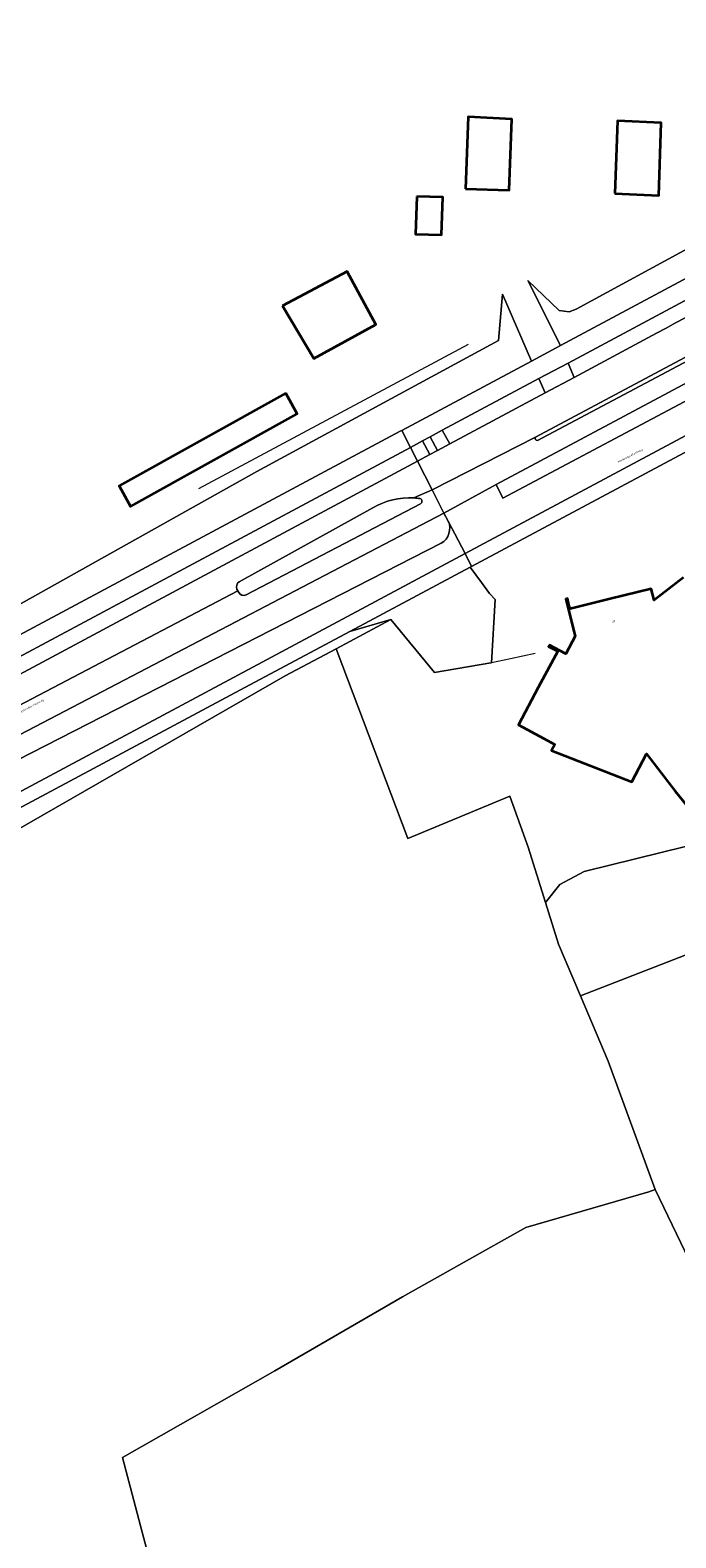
# Model space of a CAD drawing. Header units: metres. Extents: x 197700 to 204338, y 317132 to 325229.
# Tile 526 of 656: x 201673 to 201785, y 319827 to 320090. Entities that reach past the tile are written whole.
import ezdxf
from ezdxf.enums import TextEntityAlignment as Align

# ---------------------------------------------------------------- set-up
doc = ezdxf.new("R2010")
doc.units = ezdxf.units.M
for name, color, linetype, lineweight in [('B-WE-GR-BEPLANTING_CULTUUR_BOSPLANTSOEN-GV', 90, 'Continuous', 18), ('B-WE-GR-GRAS-GV', 60, 'Continuous', 13), ('B-WE-IE-TERREINAFSCHEIDING_KUNSTMATIG_HEKWERK-G', 20, 'IE-TERREINAFSCHEIDING-KUNSTMATIG', 18), ('B-WE-IE-TERREINAFSCHEIDING_KUNSTMATIG_MUUR-G', 90, 'IE-TERREINAFSCHEIDING-KUNSTMATIG-DICHT', 18), ('B-WE-OG-BEBOUWING-GV', 7, 'Continuous', 35), ('B-WE-OG-BEBOUWING-T18', 10, 'Continuous', 18), ('B-WE-OG-TERREIN_CULTUURSCHEIDING-GV', 7, 'Continuous', 18), ('B-WE-OG-TERREIN_ERF-GV', 7, 'Continuous', 18), ('B-WE-OG-TOPOGRAFIE-T18', 10, 'Continuous', 18), ('B-WE-VH-VERHARDING_ASFALT-GV', 252, 'Continuous', 18), ('B-WE-VH-VERHARDING_BETONSTRAATSTEEN-GV', 252, 'Continuous', 18), ('B-WE-VH-VERHARDING_GESLOTEN-GV', 252, 'Continuous', 18), ('B-WE-VH-VERHARDING_OPEN-GV', 252, 'Continuous', 18), ('B-WE-VH-VERHARDING_TEGEL-GV', 252, 'Continuous', 18)]:
    doc.layers.add(name, color=color, linetype=linetype, lineweight=lineweight)
doc.styles.add('NLCS-ISO-M200-T18', font='NLCS-ISO.ttf', dxfattribs={"height": 0.36})
doc.linetypes.add('IE-TERREINAFSCHEIDING-KUNSTMATIG', pattern='A,4,[82,NLCS.SHX,S=0.75,R=90,X=0,Y=0],4,-2', length=10)
doc.linetypes.add('IE-TERREINAFSCHEIDING-KUNSTMATIG-DICHT', pattern='A,8,-1,[82,NLCS.SHX,S=0.75,R=90,X=0,Y=0],-1', length=10)

msp = doc.modelspace()

# ---------------------------------------------------------------- linework, layer by layer
at = {"layer": 'B-WE-GR-BEPLANTING_CULTUUR_BOSPLANTSOEN-GV'}
for points in [[(201884.293, 320085.33), (201871.919, 320087.847), (201858.58, 320084.135), (201851.292, 320081.739), (201839.236, 320076.881), (201829.116, 320072.889), (201817.635, 320067.708), (201798.844, 320058.055), (201788.701, 320052.567), (201767.965, 320041.347), (201766.755, 320040.897), (201765.054, 320041.104), (201759.601, 320046.314), (201765.261, 320034.999)], [(201765.261, 320034.999), (201791.615, 320049.095)], [(201826.996, 319957.669), (201769.39, 319943.431), (201765.137, 319941.181), (201762.626, 319938.046), (201764.894, 319930.807), (201768.73, 319921.767)], [(201799.938, 319933.928), (201768.73, 319921.767), (201773.544, 319910.42), (201781.748, 319888.073), (201791.358, 319868.061), (201794.13, 319863.783), (201796.909, 319866.426), (201798.17, 319867.626), (201797.825, 319868.185), (201799.058, 319869.347), (201799.038, 319869.735), (201799.031, 319869.86), (201798.925, 319871.447), (201798.803, 319871.879), (201795.588, 319883.687), (201797.893, 319884.823), (201790.061, 319913.842), (201794.971, 319915.054), (201794.595, 319916.464)], [(201768.73, 319921.767), (201799.938, 319933.928)]]:
    msp.add_lwpolyline(points, dxfattribs=at)
for points in [[(201760.195, 320032.29), (201755.161, 320043.944), (201754.496, 320035.893), (201712.422, 320013.053), (201667.518, 319987.954), (201648.336, 319976.987), (201635.946, 319970.277), (201637.536, 319966.666), (201737.353, 320020.073), (201737.636, 320020.224)], [(201642.297, 319935.528), (201664.926, 319947.375), (201717.347, 319977.487), (201726.223, 319982.227), (201735.715, 319987.295), (201728.578, 319985.233), (201707.813, 319974.139), (201600.829, 319916.863), (201600.616, 319917.157), (201596.363, 319914.853), (201597.307, 319913.636), (201601.944, 319916.36), (201605.504, 319917.014), (201616.74, 319922.702), (201629.363, 319928.843)]]:
    msp.add_lwpolyline(points, close=True, dxfattribs=at)
at = {"layer": 'B-WE-GR-GRAS-GV'}
msp.add_lwpolyline([(201642.731, 319803.056), (201673.319, 319800.388), (201698.354, 319805.937), (201689.034, 319841.408), (201715.545, 319856.496), (201737.745, 319869.368), (201759.247, 319881.442), (201780.64, 319887.682), (201781.748, 319888.073), (201773.544, 319910.42), (201768.73, 319921.767), (201764.894, 319930.807), (201762.626, 319938.046), (201759.618, 319947.651), (201756.472, 319956.543), (201738.692, 319949.157), (201726.223, 319982.227), (201717.347, 319977.487), (201664.926, 319947.375)], dxfattribs=at)
at = {"layer": 'B-WE-IE-TERREINAFSCHEIDING_KUNSTMATIG_HEKWERK-G'}
for points in [[(201749.202, 320035.171), (201702.243, 320010.084)], [(201735.715, 319987.295), (201726.223, 319982.227)], [(201753.253, 319979.781), (201753.122, 319979.753), (201743.345, 319978.052), (201735.715, 319987.295)], [(201726.223, 319982.227), (201717.347, 319977.487), (201664.926, 319947.375), (201642.297, 319935.528)], [(201726.223, 319982.227), (201738.692, 319949.157), (201756.472, 319956.543), (201759.618, 319947.651), (201762.626, 319938.046)], [(201756.566, 319980.477), (201753.253, 319979.781)], [(201760.87, 319981.381), (201756.566, 319980.477)], [(201762.626, 319938.046), (201764.894, 319930.807), (201768.73, 319921.767)], [(201768.73, 319921.767), (201773.544, 319910.42), (201781.748, 319888.073)], [(201689.034, 319841.408), (201715.545, 319856.496), (201737.745, 319869.368), (201759.247, 319881.442), (201780.64, 319887.682), (201781.748, 319888.073)]]:
    msp.add_lwpolyline(points, dxfattribs=at)
at = {"layer": 'B-WE-IE-TERREINAFSCHEIDING_KUNSTMATIG_MUUR-G'}
msp.add_lwpolyline([(201698.354, 319805.937), (201689.034, 319841.408)], dxfattribs=at)
at = {"layer": 'B-WE-OG-BEBOUWING-GV'}
for points in [[(201748.705, 320062.273), (201756.346, 320062.053), (201756.785, 320074.43), (201749.195, 320074.847)], [(201774.727, 320061.486), (201782.352, 320061.142), (201782.804, 320073.776), (201775.16, 320074.128)], [(201740.281, 320060.979), (201740.043, 320054.414), (201744.577, 320054.259), (201744.815, 320060.815)], [(201716.87, 320041.914), (201722.347, 320032.731), (201733.141, 320038.692), (201728.147, 320047.875)], [(201717.452, 320026.684), (201688.455, 320010.577), (201690.446, 320006.993), (201719.443, 320023.1)]]:
    msp.add_lwpolyline(points, close=True, dxfattribs=at)
msp.add_lwpolyline([(201786.683, 319994.635), (201781.592, 319990.651), (201781.05, 319992.653), (201773.917, 319990.912), (201766.934, 319989.171), (201766.721, 319989.888), (201766.494, 319990.936), (201766.214, 319990.859), (201767.83, 319984.415), (201766.166, 319981.344), (201763.325, 319982.859), (201763.196, 319982.621), (201764.12, 319982.125), (201764.773, 319981.787), (201761.397, 319975.442), (201757.934, 319968.96), (201762.344, 319966.603), (201764.288, 319965.551), (201763.715, 319964.507), (201777.671, 319959.054), (201780.244, 319963.902), (201785.229, 319957.4), (201787.484, 319954.628)], dxfattribs=at)
at = {"layer": 'B-WE-OG-TERREIN_CULTUURSCHEIDING-GV'}
for points in [[(201781.996, 320037.148, -0.027335), (201836.217, 320063.219)], [(201739.77, 320008.472, 0.14661), (201732.627, 320006.753)], [(201740.829, 320008.369, 0.0199172), (201739.77, 320008.472)], [(201740.925, 320007.473, 0.6272068), (201740.829, 320008.369)], [(201744.515, 320000.577, 0.3764197), (201745.744, 320004.448)], [(201709.353, 319993.889, 0.3564719), (201708.942, 319992.585)], [(201709.259, 319992.005, 0.3986217), (201710.576, 319991.606)]]:
    msp.add_lwpolyline(points, format="xyb", dxfattribs=at)
for points in [[(201793.354, 320046.247), (201766.576, 320031.956), (201767.65, 320029.467), (201781.996, 320037.148)], [(201815.053, 320042.819), (201803.378, 320036.941), (201791.768, 320030.936), (201754.088, 320010.799)], [(201754.088, 320010.799), (201755.23, 320008.443), (201794.189, 320029.148), (201804.264, 320034.349), (201814.505, 320039.215)], [(201609.807, 319944.869), (201740.383, 320014.877), (201739.136, 320017.276), (201608.443, 319947.293)], [(201732.627, 320006.753), (201709.353, 319993.889)], [(201710.576, 319991.606), (201740.925, 320007.473)], [(201745.744, 320004.448), (201744.982, 320005.824), (201656.956, 319959.881), (201617.076, 319938.479), (201606.72, 319932.933), (201575.745, 319916.206), (201573.89, 319915.458), (201556.27, 319908.347), (201556.241, 319908.334), (201556.213, 319908.32)], [(201548.143, 319901.507), (201547.867, 319897.314), (201608.855, 319930.01), (201621.337, 319936.71), (201658.415, 319956.528), (201744.515, 320000.577)], [(201708.942, 319992.585), (201709.1, 319992.295)], [(201709.1, 319992.295), (201709.259, 319992.005)]]:
    msp.add_lwpolyline(points, dxfattribs=at)
msp.add_lwpolyline([(201745.994, 320017.872), (201762.586, 320026.755), (201761.508, 320029.251), (201744.689, 320020.275)], close=True, dxfattribs=at)
at = {"layer": 'B-WE-OG-TERREIN_ERF-GV'}
msp.add_lwpolyline([(201667.518, 319987.954), (201712.422, 320013.053), (201754.496, 320035.893), (201755.161, 320043.944), (201760.195, 320032.29), (201765.261, 320034.999), (201759.601, 320046.314), (201765.054, 320041.104), (201766.755, 320040.897), (201767.965, 320041.347), (201788.701, 320052.567), (201787.864, 320054.113), (201794.177, 320057.37), (201800.317, 320061.305), (201806.688, 320065.813), (201814.598, 320072.04), (201819.64, 320076.825), (201825.358, 320083.108), (201829.991, 320089.682), (201832.888, 320094.318)], dxfattribs=at)
for points in [[(201748.705, 320062.273), (201749.195, 320074.847), (201756.785, 320074.43), (201756.346, 320062.053)], [(201774.727, 320061.486), (201775.16, 320074.128), (201782.804, 320073.776), (201782.352, 320061.142)], [(201740.043, 320054.414), (201740.281, 320060.979), (201744.815, 320060.815), (201744.577, 320054.259)], [(201716.87, 320041.914), (201728.147, 320047.875), (201733.141, 320038.692), (201722.347, 320032.731)], [(201717.452, 320026.684), (201719.443, 320023.1), (201690.446, 320006.993), (201688.455, 320010.577)], [(201735.715, 319987.295), (201743.345, 319978.052), (201753.122, 319979.753), (201753.253, 319979.781), (201753.877, 319990.772), (201752.935, 319991.817), (201751.542, 319993.756), (201749.517, 319996.421), (201728.578, 319985.233)]]:
    msp.add_lwpolyline(points, close=True, dxfattribs=at)
at = {"layer": 'B-WE-VH-VERHARDING_ASFALT-GV'}
for points in [[(201814.035, 320046.009), (201801.209, 320039.583), (201791.473, 320034.502), (201788.493, 320032.947), (201761.251, 320018.474)], [(201760.928, 320019.035), (201742.918, 320009.886), (201744.982, 320005.824), (201754.088, 320010.799), (201791.768, 320030.936), (201803.378, 320036.941), (201815.053, 320042.819)], [(201814.505, 320039.215), (201804.264, 320034.349), (201794.189, 320029.148), (201755.23, 320008.443), (201754.088, 320010.799), (201744.982, 320005.824), (201745.744, 320004.448), (201748.652, 319998.775), (201795.408, 320023.8), (201805.858, 320029.185), (201816.463, 320034.258)], [(201608.443, 319947.293), (201739.136, 320017.276), (201737.636, 320020.224), (201737.353, 320020.073), (201637.536, 319966.666)], [(201739.77, 320008.472), (201742.918, 320009.886), (201740.383, 320014.877), (201609.807, 319944.869)], [(201509.811, 319883.79), (201554.633, 319907.49), (201556.213, 319908.32), (201556.241, 319908.334), (201556.27, 319908.347), (201573.89, 319915.458), (201575.745, 319916.206), (201606.72, 319932.933), (201617.076, 319938.479), (201656.956, 319959.881), (201744.982, 320005.824), (201742.918, 320009.886), (201739.77, 320008.472)], [(201709.353, 319993.889), (201732.627, 320006.753)], [(201740.925, 320007.473), (201710.576, 319991.606)], [(201608.855, 319930.01), (201547.867, 319897.314), (201547.633, 319895.07), (201488.127, 319863.137), (201487.388, 319862.737), (201481.883, 319861.881), (201480.489, 319861.137), (201483.117, 319856.461), (201500.246, 319865.65), (201617.153, 319928.392), (201748.652, 319998.775), (201745.744, 320004.448)], [(201744.515, 320000.577), (201658.415, 319956.528), (201621.337, 319936.71), (201608.855, 319930.01)], [(201499.314, 319882.181), (201579.332, 319923.392), (201654.199, 319963.535), (201709.1, 319992.295), (201708.942, 319992.585)], [(201709.259, 319992.005), (201709.1, 319992.295), (201654.199, 319963.535), (201579.332, 319923.392), (201499.314, 319882.181)]]:
    msp.add_lwpolyline(points, dxfattribs=at)
for points in [[(201761.251, 320018.474, -0.6305907), (201760.928, 320019.035)], [(201732.627, 320006.753, -0.14661), (201739.77, 320008.472)], [(201739.77, 320008.472, -0.0199172), (201740.829, 320008.369)], [(201740.829, 320008.369, -0.6272068), (201740.925, 320007.473)], [(201745.744, 320004.448, -0.3764197), (201744.515, 320000.577)], [(201708.942, 319992.585, -0.3564719), (201709.353, 319993.889)], [(201710.576, 319991.606, -0.3986217), (201709.259, 319992.005)]]:
    msp.add_lwpolyline(points, format="xyb", dxfattribs=at)
at = {"layer": 'B-WE-VH-VERHARDING_BETONSTRAATSTEEN-GV'}
msp.add_lwpolyline([(201762.586, 320026.755), (201767.65, 320029.467), (201766.576, 320031.956), (201761.508, 320029.251)], close=True, dxfattribs=at)
at = {"layer": 'B-WE-VH-VERHARDING_GESLOTEN-GV'}
msp.add_lwpolyline([(201836.217, 320063.219, 0.027335), (201781.996, 320037.148)], format="xyb", dxfattribs=at)
for points in [[(201781.996, 320037.148), (201767.65, 320029.467), (201762.586, 320026.755), (201745.994, 320017.872), (201743.871, 320016.733), (201742.505, 320016.01), (201740.383, 320014.877), (201742.918, 320009.886), (201760.928, 320019.035), (201787.764, 320033.379), (201791.031, 320035.512), (201808.321, 320046.803), (201818.422, 320051.46), (201828.626, 320055.889)], [(201797.73, 320022.181), (201758.133, 320001.025), (201749.785, 319996.564), (201749.517, 319996.421), (201751.542, 319993.756), (201752.935, 319991.817), (201753.877, 319990.772), (201753.253, 319979.781)], [(201787.484, 319954.628), (201785.229, 319957.4), (201780.244, 319963.902), (201777.671, 319959.054), (201763.715, 319964.507), (201764.288, 319965.551), (201762.344, 319966.603), (201757.934, 319968.96), (201761.397, 319975.442), (201764.773, 319981.787), (201764.12, 319982.125), (201763.196, 319982.621), (201763.325, 319982.859), (201766.166, 319981.344), (201767.83, 319984.415), (201766.214, 319990.859), (201766.494, 319990.936), (201766.721, 319989.888), (201766.934, 319989.171), (201773.917, 319990.912), (201781.05, 319992.653), (201781.592, 319990.651), (201786.683, 319994.635)], [(201753.253, 319979.781), (201753.122, 319979.753), (201743.345, 319978.052), (201735.715, 319987.295), (201726.223, 319982.227), (201738.692, 319949.157), (201756.472, 319956.543), (201759.618, 319947.651), (201762.626, 319938.046), (201765.137, 319941.181), (201769.39, 319943.431), (201826.996, 319957.669)], [(201787.976, 319824.255), (201805.014, 319828.254), (201805.343, 319828.322), (201805.832, 319828.422), (201805.693, 319828.96), (201803.32, 319837.489), (201802.638, 319837.322), (201801.415, 319840.026), (201800.82, 319841.343), (201797.52, 319844.989), (201799.903, 319847.244), (201796.491, 319850.866), (201798.882, 319853.133), (201795.337, 319857.379), (201797.77, 319859.568), (201794.13, 319863.783), (201791.358, 319868.061), (201781.748, 319888.073), (201780.64, 319887.682), (201759.247, 319881.442), (201737.745, 319869.368), (201715.545, 319856.496), (201689.034, 319841.408), (201698.354, 319805.937)]]:
    msp.add_lwpolyline(points, dxfattribs=at)
at = {"layer": 'B-WE-VH-VERHARDING_OPEN-GV'}
for points in [[(201741.254, 320018.39), (201742.505, 320016.01), (201743.871, 320016.733), (201742.59, 320019.104)], [(201744.689, 320020.275), (201742.59, 320019.104), (201743.871, 320016.733), (201745.994, 320017.872)]]:
    msp.add_lwpolyline(points, close=True, dxfattribs=at)
at = {"layer": 'B-WE-VH-VERHARDING_TEGEL-GV'}
for points in [[(201791.615, 320049.095), (201765.261, 320034.999), (201760.195, 320032.29), (201737.636, 320020.224), (201739.136, 320017.276), (201741.254, 320018.39), (201742.59, 320019.104), (201744.689, 320020.275), (201761.508, 320029.251), (201766.576, 320031.956), (201793.354, 320046.247)], [(201761.251, 320018.474), (201788.493, 320032.947), (201791.473, 320034.502), (201791.031, 320035.512), (201787.764, 320033.379), (201760.928, 320019.035)], [(201816.463, 320034.258), (201805.858, 320029.185), (201795.408, 320023.8), (201748.652, 319998.775), (201749.785, 319996.564), (201758.133, 320001.025), (201797.73, 320022.181)]]:
    msp.add_lwpolyline(points, dxfattribs=at)
msp.add_lwpolyline([(201760.928, 320019.035, 0.6305907), (201761.251, 320018.474)], format="xyb", dxfattribs=at)
for points in [[(201742.505, 320016.01), (201741.254, 320018.39), (201739.136, 320017.276), (201740.383, 320014.877)], [(201586.902, 319909.276), (201596.363, 319914.853), (201600.616, 319917.157), (201600.829, 319916.863), (201707.813, 319974.139), (201728.578, 319985.233), (201749.517, 319996.421), (201749.785, 319996.564), (201748.652, 319998.775), (201617.153, 319928.392), (201500.246, 319865.65), (201483.117, 319856.461), (201484.41, 319854.32), (201493.871, 319859.377), (201501.49, 319863.449), (201528.824, 319878.115), (201532.015, 319879.827)]]:
    msp.add_lwpolyline(points, close=True, dxfattribs=at)

# ---------------------------------------------------------------- texts
at = {"layer": 'B-WE-OG-BEBOUWING-T18', "style": 'NLCS-ISO-M200-T18'}
msp.add_text('27', height=0.36, rotation=14, dxfattribs=at).set_placement((201774.549, 319986.947), align=Align.MIDDLE)
at = {"layer": 'B-WE-OG-TOPOGRAFIE-T18', "style": 'NLCS-ISO-M200-T18'}
for rotation, p in [(27.9, (201777.449, 320015.805)), (28.1, (201673.232, 319972.195))]:
    msp.add_text('Kerkradersteenweg', height=0.36, rotation=rotation, dxfattribs=at).set_placement(p, align=Align.MIDDLE)

doc.saveas('drawing.dxf')
